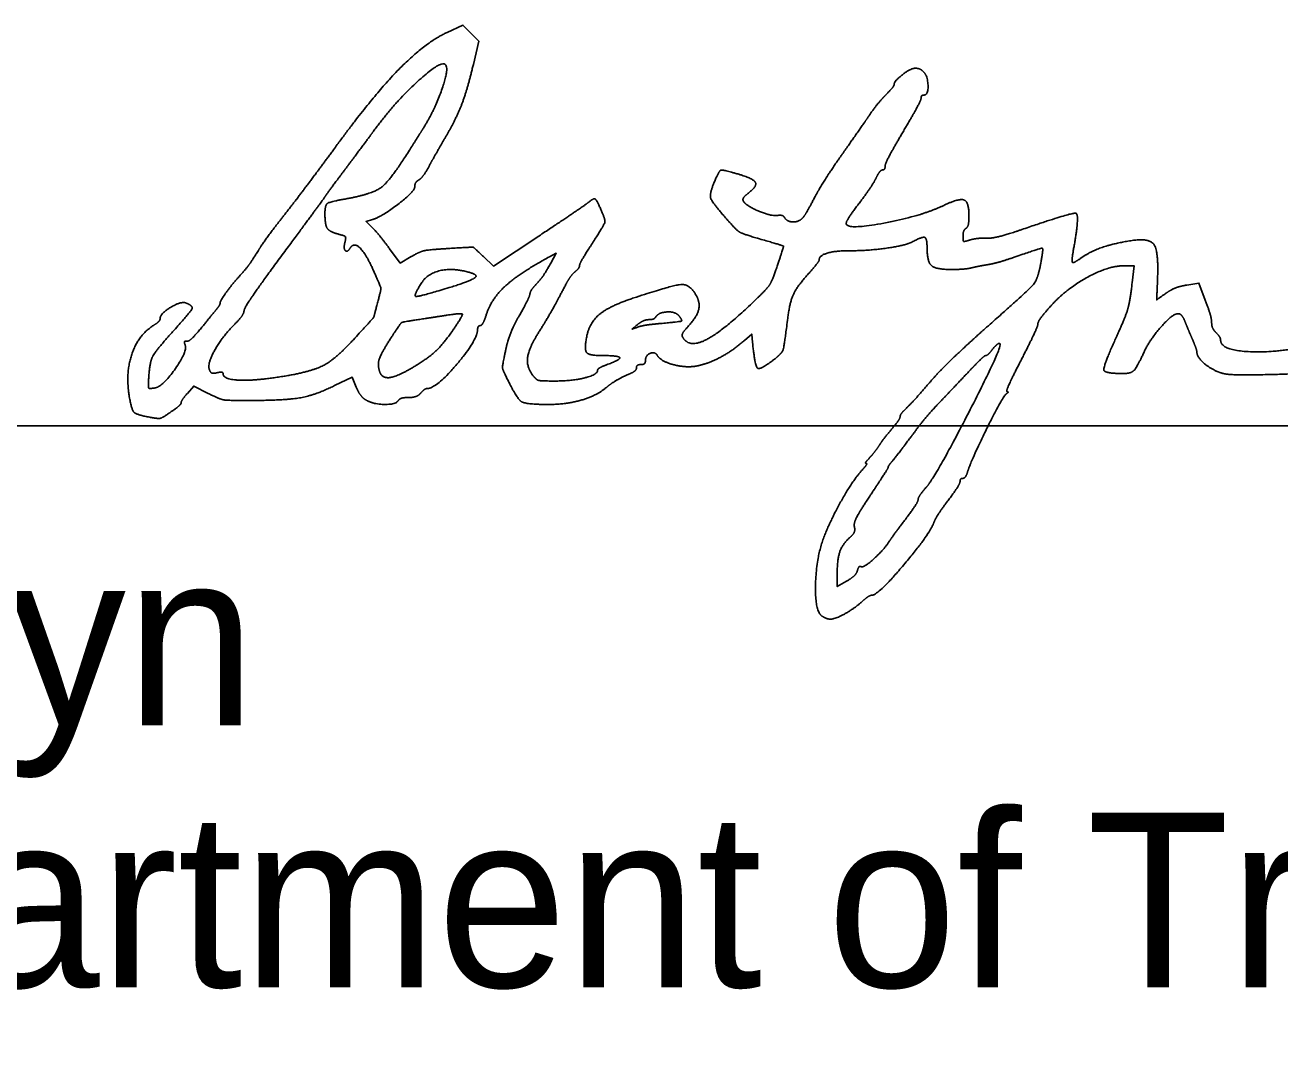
# Model space of a CAD drawing. Extents: x 0 to 34, y 0 to 22.
# Drawn here: x 25.675 to 26.68, y 7.305 to 8.118 of the extents above; entities that cross this region are included whole.
import ezdxf

# ---------------------------------------------------------------- set-up
doc = ezdxf.new("R2010")
doc.units = 0
doc.layers.add('SH_Data', color=7, linetype='Continuous')
doc.layers.add('SH_Text', color=7, linetype='Continuous')

msp = doc.modelspace()

# ---------------------------------------------------------------- linework, layer by layer
at = {"layer": 'SH_Data'}
msp.add_line((24.5279, 7.7968), (28.0279, 7.7968), dxfattribs=at)
at = {"layer": 'SH_Text'}
for points in [[(26.0131, 8.112), (26.0258, 8.1179), (26.0321, 8.1115), (26.0385, 8.1051), (26.0341, 8.0864)], [(25.9532, 7.962), (25.9482, 7.9605), (25.9534, 7.9553)], [(26.0422, 7.9323), (26.0503, 7.9247), (26.0866, 7.9488)], [(25.967, 7.9386), (25.9756, 7.9271), (25.9844, 7.9323)], [(26.0961, 7.9271), (26.1005, 7.935), (26.095, 7.9321)], [(26.5619, 7.9112), (26.5634, 7.925), (26.5556, 7.925)], [(26.6058, 7.9095), (26.6154, 7.9111), (26.6205, 7.8975)], [(26.2578, 7.8634), (26.2572, 7.8702), (26.2513, 7.8651)], [(25.9402, 7.8278), (25.9369, 7.8358), (25.923, 7.829)], [(25.8216, 7.8227), (25.8101, 7.8285), (25.805, 7.8227)], [(26.3256, 7.6773), (26.3256, 7.6679), (26.3331, 7.6722)]]:
    msp.add_lwpolyline(points, dxfattribs=at)
for points in [[(25.9236, 8.0201), (25.9533, 8.0607), (25.9951, 8.1036), (26.0131, 8.112)], [(26.0117, 8.0862), (26.008, 8.0899), (25.9695, 8.0541), (25.9541, 8.0328)], [(25.9934, 8.0342), (26.0028, 8.049), (26.0148, 8.0831), (26.0117, 8.0862)], [(26.0341, 8.0864), (26.0291, 8.0653), (26.0199, 8.0417), (26.0105, 8.0258)], [(26.3712, 8.0701), (26.3712, 8.0729), (26.3844, 8.0832), (26.3881, 8.0833)], [(26.3881, 8.0833), (26.3901, 8.0833), (26.3931, 8.0821), (26.3947, 8.0805)], [(26.3947, 8.0805), (26.3982, 8.077), (26.3986, 8.0618), (26.3952, 8.0618)], [(26.3646, 8.062), (26.3682, 8.0656), (26.3712, 8.0693), (26.3712, 8.0701)], [(26.3508, 8.0448), (26.3547, 8.0506), (26.361, 8.0583), (26.3646, 8.062)], [(26.3928, 8.0592), (26.3928, 8.0579), (26.3863, 8.0458), (26.3784, 8.0324)], [(26.3952, 8.0618), (26.3939, 8.0618), (26.3928, 8.0606), (26.3928, 8.0592)], [(26.3292, 8.0138), (26.3371, 8.025), (26.3468, 8.0389), (26.3508, 8.0448)], [(25.9541, 8.0328), (25.9505, 8.0279), (25.9411, 8.0152), (25.9332, 8.0047)], [(25.9829, 8.0175), (25.9861, 8.0227), (25.9909, 8.0302), (25.9934, 8.0342)], [(26.3784, 8.0324), (26.3705, 8.019), (26.364, 8.0066), (26.364, 8.0049)], [(26.0105, 8.0258), (26.007, 8.0198), (26.0018, 8.0106), (25.9989, 8.0054)], [(25.8834, 7.9667), (25.8923, 7.978), (25.9104, 8.0021), (25.9236, 8.0201)], [(25.9331, 7.9788), (25.9537, 7.9826), (25.9677, 7.9935), (25.9829, 8.0175)], [(26.3078, 7.9802), (26.3116, 7.9874), (26.3212, 8.0025), (26.3292, 8.0138)], [(25.9332, 8.0047), (25.9253, 7.9942), (25.9172, 7.9832), (25.9152, 7.9803)], [(25.9989, 8.0054), (25.9961, 8.0001), (25.9923, 7.9949), (25.9905, 7.9938)], [(26.364, 8.0049), (26.364, 8.0032), (26.3631, 8.0018), (26.362, 8.0018)], [(25.9905, 7.9938), (25.9887, 7.9928), (25.9872, 7.9904), (25.9872, 7.9884)], [(26.2271, 7.992), (26.2309, 8.0011), (26.234, 8.0021), (26.2467, 7.9983)], [(26.2467, 7.9983), (26.2587, 7.9948), (26.2616, 7.9886), (26.2539, 7.9828)], [(26.3567, 7.9952), (26.3549, 7.9915), (26.3488, 7.9824), (26.3431, 7.975)], [(26.362, 8.0018), (26.3609, 8.0018), (26.3585, 7.9988), (26.3567, 7.9952)], [(25.9872, 7.9884), (25.9872, 7.9847), (25.9614, 7.9646), (25.9532, 7.962)], [(26.2369, 7.9626), (26.2254, 7.9757), (26.2232, 7.9824), (26.2271, 7.992)], [(26.2539, 7.9828), (26.2512, 7.9807), (26.2497, 7.9778), (26.2506, 7.9765)], [(25.9152, 7.9803), (25.9132, 7.9773), (25.8978, 7.9564), (25.881, 7.9337)], [(25.9152, 7.9667), (25.9152, 7.9736), (25.9193, 7.9764), (25.9331, 7.9788)], [(26.0866, 7.9488), (26.1065, 7.9621), (26.1241, 7.974), (26.1257, 7.9753)], [(26.1257, 7.9753), (26.1302, 7.9791), (26.1326, 7.9782), (26.1356, 7.9716)], [(26.2506, 7.9765), (26.2533, 7.9727), (26.2732, 7.9645), (26.2778, 7.9653)], [(26.2985, 7.964), (26.2998, 7.9656), (26.304, 7.9729), (26.3078, 7.9802)], [(26.3431, 7.975), (26.3374, 7.9675), (26.3328, 7.9602), (26.3328, 7.9589)], [(26.3328, 7.9589), (26.3328, 7.9536), (26.3924, 7.9646), (26.4104, 7.9731)], [(26.4104, 7.9731), (26.4233, 7.9793), (26.4312, 7.9762), (26.4312, 7.9648)], [(25.8619, 7.9373), (25.8648, 7.9421), (25.8745, 7.9553), (25.8834, 7.9667)], [(25.9262, 7.9503), (25.919, 7.9521), (25.9152, 7.9578), (25.9152, 7.9667)], [(26.1356, 7.9716), (26.14, 7.962), (26.139, 7.9579), (26.1288, 7.942)], [(26.2604, 7.9474), (26.2496, 7.9506), (26.2447, 7.9537), (26.2369, 7.9626)], [(26.2778, 7.9653), (26.2801, 7.9657), (26.2827, 7.9649), (26.2835, 7.9635)], [(26.2835, 7.9635), (26.2857, 7.96), (26.2957, 7.9603), (26.2985, 7.964)], [(26.4312, 7.9648), (26.4312, 7.9602), (26.4301, 7.9558), (26.4288, 7.955)], [(26.4735, 7.954), (26.5139, 7.9679), (26.5198, 7.9663), (26.5157, 7.9424)], [(25.9534, 7.9553), (25.9562, 7.9525), (25.9623, 7.945), (25.967, 7.9386)], [(26.4288, 7.955), (26.4275, 7.9541), (26.4264, 7.9513), (26.4264, 7.9487)], [(26.4447, 7.947), (26.4489, 7.9468), (26.4618, 7.95), (26.4735, 7.954)], [(25.9313, 7.9441), (25.9322, 7.9476), (25.9309, 7.9491), (25.9262, 7.9503)], [(25.9355, 7.9393), (25.9331, 7.9354), (25.9299, 7.9389), (25.9313, 7.9441)], [(26.1288, 7.942), (26.1235, 7.9339), (26.1192, 7.9263), (26.1192, 7.9252)], [(26.2772, 7.9237), (26.2828, 7.9405), (26.2825, 7.9411), (26.2604, 7.9474)], [(26.3861, 7.9443), (26.3806, 7.9413), (26.3504, 7.937), (26.3354, 7.937)], [(26.3976, 7.9396), (26.3976, 7.9469), (26.3939, 7.9485), (26.3861, 7.9443)], [(26.4264, 7.9487), (26.4264, 7.9447), (26.4274, 7.9442), (26.4318, 7.9456)], [(26.4318, 7.9456), (26.4348, 7.9465), (26.4406, 7.9472), (26.4447, 7.947)], [(26.5157, 7.9424), (26.5143, 7.9348), (26.5136, 7.9282), (26.5141, 7.9277)], [(26.5216, 7.9316), (26.5289, 7.9366), (26.5471, 7.9429), (26.5608, 7.9451)], [(26.5608, 7.9451), (26.5754, 7.9474), (26.5831, 7.937), (26.5823, 7.9157)], [(25.8456, 7.9154), (25.8522, 7.9228), (25.8564, 7.9285), (25.8619, 7.9373)], [(25.881, 7.9337), (25.8643, 7.9111), (25.8505, 7.8909), (25.8504, 7.889)], [(25.9543, 7.9207), (25.9482, 7.9344), (25.9385, 7.944), (25.9355, 7.9393)], [(25.9844, 7.9323), (25.9909, 7.9362), (25.9985, 7.9379), (26.0136, 7.9388)], [(26.0136, 7.9388), (26.0339, 7.94), (26.0341, 7.9399), (26.0422, 7.9323)], [(26.095, 7.9321), (26.0716, 7.9195), (26.0488, 7.8989), (26.0447, 7.8864)], [(26.3354, 7.937), (26.3239, 7.937), (26.3112, 7.9332), (26.3112, 7.9298)], [(26.4169, 7.922), (26.4045, 7.922), (26.3976, 7.9283), (26.3976, 7.9396)], [(26.4682, 7.9321), (26.4604, 7.9294), (26.4507, 7.9266), (26.4468, 7.926)], [(26.4888, 7.9274), (26.4909, 7.9389), (26.4891, 7.9393), (26.4682, 7.9321)], [(26.0254, 7.921), (26.0145, 7.9232), (25.9971, 7.9181), (25.9928, 7.9115)], [(26.0833, 7.9089), (26.0887, 7.9149), (26.0912, 7.9185), (26.0961, 7.9271)], [(26.1192, 7.9252), (26.1192, 7.9241), (26.1176, 7.9218), (26.1156, 7.9202)], [(26.2589, 7.8964), (26.2693, 7.9064), (26.2734, 7.9126), (26.2772, 7.9237)], [(26.3112, 7.9298), (26.3112, 7.9289), (26.307, 7.9235), (26.3018, 7.9177)], [(26.4336, 7.9234), (26.4303, 7.9226), (26.4228, 7.922), (26.4169, 7.922)], [(26.4468, 7.926), (26.4428, 7.9253), (26.4369, 7.9242), (26.4336, 7.9234)], [(26.4439, 7.8744), (26.4795, 7.906), (26.4864, 7.9142), (26.4888, 7.9274)], [(26.5556, 7.925), (26.5429, 7.925), (26.5091, 7.9065), (26.4969, 7.893)], [(26.5141, 7.9277), (26.5145, 7.9272), (26.5179, 7.929), (26.5216, 7.9316)], [(25.8312, 7.895), (25.8312, 7.8966), (25.8403, 7.9096), (25.8456, 7.9154)], [(25.9576, 7.8962), (25.9602, 7.906), (25.9599, 7.9082), (25.9543, 7.9207)], [(26.0148, 7.9075), (26.034, 7.9134), (26.038, 7.9185), (26.0254, 7.921)], [(26.1156, 7.9202), (26.1137, 7.9186), (26.1106, 7.9144), (26.1087, 7.9109)], [(26.3018, 7.9177), (26.2933, 7.9083), (26.2876, 7.8957), (26.286, 7.883)], [(26.5823, 7.9157), (26.5816, 7.8973), (26.5815, 7.8976), (26.5892, 7.9031)], [(25.9928, 7.9115), (25.9858, 7.9008), (25.9903, 7.9), (26.0148, 7.9075)], [(26.0708, 7.8848), (26.0752, 7.8925), (26.079, 7.9002), (26.0793, 7.9019)], [(26.0793, 7.9019), (26.0796, 7.9037), (26.0813, 7.9068), (26.0833, 7.9089)], [(26.1087, 7.9109), (26.1006, 7.8955), (26.0928, 7.8817), (26.0867, 7.872)], [(26.1626, 7.8992), (26.1944, 7.9098), (26.2078, 7.9102), (26.2129, 7.9008)], [(26.5472, 7.8633), (26.5563, 7.8832), (26.5603, 7.8964), (26.5619, 7.9112)], [(26.5892, 7.9031), (26.593, 7.9058), (26.6004, 7.9087), (26.6058, 7.9095)], [(25.7832, 7.8829), (25.7833, 7.8867), (25.8, 7.8967), (25.8038, 7.8952)], [(25.8038, 7.8952), (25.8098, 7.8929), (25.8075, 7.888), (25.7932, 7.8721)], [(25.8288, 7.8907), (25.8301, 7.8923), (25.8312, 7.8942), (25.8312, 7.895)], [(25.938, 7.8657), (25.9541, 7.8832), (25.9544, 7.8838), (25.9576, 7.8962)], [(26.1249, 7.8681), (26.1271, 7.8794), (26.1433, 7.8928), (26.1626, 7.8992)], [(26.2019, 7.8675), (26.2072, 7.8589), (26.2339, 7.8724), (26.2589, 7.8964)], [(26.2129, 7.9008), (26.2161, 7.8947), (26.2127, 7.8833), (26.2053, 7.8754)], [(26.4969, 7.893), (26.4911, 7.8865), (26.4864, 7.88), (26.4864, 7.8784)], [(26.6205, 7.8975), (26.6233, 7.8901), (26.6256, 7.8819), (26.6256, 7.8794)], [(25.7785, 7.8776), (25.7811, 7.8792), (25.7832, 7.8816), (25.7832, 7.8829)], [(25.8167, 7.8758), (25.822, 7.8824), (25.8275, 7.8891), (25.8288, 7.8907)], [(25.8504, 7.889), (25.8503, 7.887), (25.847, 7.8822), (25.843, 7.8782)], [(25.9956, 7.8827), (25.9778, 7.8801), (25.9758, 7.879), (25.9685, 7.8678)], [(26.013, 7.8854), (26.0074, 7.8845), (25.9995, 7.8833), (25.9956, 7.8827)], [(26.018, 7.8737), (26.0258, 7.8851), (26.0249, 7.8872), (26.013, 7.8854)], [(26.0447, 7.8864), (26.043, 7.8812), (26.0407, 7.877), (26.0396, 7.877)], [(26.0599, 7.857), (26.0615, 7.8647), (26.0664, 7.8772), (26.0708, 7.8848)], [(26.1747, 7.8818), (26.1724, 7.8818), (26.1684, 7.88), (26.1658, 7.878)], [(26.1802, 7.8839), (26.1795, 7.8827), (26.177, 7.8818), (26.1747, 7.8818)], [(26.1987, 7.885), (26.1959, 7.8884), (26.1825, 7.8876), (26.1802, 7.8839)], [(26.1828, 7.8786), (26.1995, 7.8801), (26.2019, 7.8811), (26.1987, 7.885)], [(26.286, 7.883), (26.2832, 7.8605), (26.2814, 7.855), (26.2758, 7.8505)], [(26.5988, 7.8866), (26.5945, 7.8866), (26.5762, 7.8661), (26.5715, 7.8559)], [(26.6044, 7.88), (26.6029, 7.8836), (26.6004, 7.8866), (26.5988, 7.8866)], [(25.7583, 7.8213), (25.7554, 7.8398), (25.7661, 7.8699), (25.7785, 7.8776)], [(25.7932, 7.8721), (25.7795, 7.857), (25.7745, 7.8468), (25.7739, 7.833)], [(25.8044, 7.8645), (25.8058, 7.8641), (25.8113, 7.8692), (25.8167, 7.8758)], [(25.843, 7.8782), (25.8332, 7.8686), (25.8208, 7.8465), (25.8226, 7.8418)], [(25.9881, 7.845), (25.9993, 7.852), (26.0102, 7.8626), (26.018, 7.8737)], [(26.0375, 7.874), (26.0374, 7.8654), (26.0043, 7.8266), (25.9972, 7.8266)], [(26.0396, 7.877), (26.0385, 7.877), (26.0376, 7.8756), (26.0375, 7.874)], [(26.0867, 7.872), (26.0787, 7.8594), (26.0765, 7.8442), (26.0816, 7.8374)], [(26.1658, 7.878), (26.1612, 7.8742), (26.1612, 7.8742), (26.166, 7.8759)], [(26.166, 7.8759), (26.1686, 7.8768), (26.1762, 7.878), (26.1828, 7.8786)], [(26.2053, 7.8754), (26.2025, 7.8725), (26.201, 7.869), (26.2019, 7.8675)], [(26.3999, 7.8317), (26.4071, 7.8401), (26.4269, 7.8593), (26.4439, 7.8744)], [(26.4864, 7.8784), (26.4864, 7.8768), (26.4804, 7.864), (26.4732, 7.8498)], [(26.6103, 7.8658), (26.6085, 7.87), (26.6058, 7.8763), (26.6044, 7.88)], [(26.6256, 7.8794), (26.6256, 7.8769), (26.6272, 7.8733), (26.6292, 7.8713)], [(25.7787, 7.827), (25.7851, 7.8279), (25.8052, 7.8564), (25.8032, 7.8616)], [(25.8032, 7.8616), (25.8024, 7.8635), (25.803, 7.8648), (25.8044, 7.8645)], [(25.8815, 7.8363), (25.9042, 7.84), (25.9238, 7.8502), (25.938, 7.8657)], [(25.9685, 7.8678), (25.9603, 7.8551), (25.9571, 7.8453), (25.9593, 7.8395)], [(26.1385, 7.853), (26.127, 7.853), (26.1229, 7.8575), (26.1249, 7.8681)], [(26.2513, 7.8651), (26.2419, 7.8569), (26.2219, 7.8463), (26.2128, 7.8446)], [(26.2758, 7.8505), (26.264, 7.8413), (26.2597, 7.8444), (26.2578, 7.8634)], [(26.3973, 7.7479), (26.4049, 7.7566), (26.4582, 7.8604), (26.4561, 7.8624)], [(26.4561, 7.8624), (26.4554, 7.8632), (26.4528, 7.8613), (26.4504, 7.8584)], [(26.5546, 7.8386), (26.5401, 7.8386), (26.5385, 7.844), (26.5472, 7.8633)], [(26.6137, 7.8562), (26.6136, 7.8573), (26.6121, 7.8616), (26.6103, 7.8658)], [(26.6292, 7.8713), (26.6312, 7.8693), (26.6328, 7.8666), (26.6328, 7.8653)], [(26.6328, 7.8653), (26.6328, 7.8568), (26.6834, 7.8553), (26.7126, 7.863)], [(26.0619, 7.833), (26.0575, 7.8421), (26.0573, 7.8443), (26.0599, 7.857)], [(26.1419, 7.846), (26.1522, 7.8498), (26.1506, 7.853), (26.1385, 7.853)], [(26.1815, 7.8531), (26.1795, 7.8564), (26.172, 7.8532), (26.172, 7.8491)], [(26.2128, 7.8446), (26.2042, 7.8431), (26.1844, 7.8484), (26.1815, 7.8531)], [(26.4446, 7.853), (26.4438, 7.853), (26.4399, 7.8494), (26.4358, 7.8452)], [(26.4504, 7.8584), (26.448, 7.8554), (26.4454, 7.853), (26.4446, 7.853)], [(26.5715, 7.8559), (26.5658, 7.8435), (26.5609, 7.8386), (26.5546, 7.8386)], [(26.6293, 7.8406), (26.6223, 7.844), (26.6138, 7.8524), (26.6137, 7.8562)], [(26.7544, 7.8591), (26.7196, 7.8428), (26.6985, 7.838), (26.6592, 7.8376)], [(25.8226, 7.8418), (25.8235, 7.8394), (25.8258, 7.8385), (25.8288, 7.8393)], [(25.9593, 7.8395), (25.9614, 7.8342), (25.9749, 7.8369), (25.9881, 7.845)], [(26.1336, 7.8412), (26.1336, 7.8422), (26.1373, 7.8444), (26.1419, 7.846)], [(26.1648, 7.8433), (26.1648, 7.8419), (26.1624, 7.8397), (26.1594, 7.8384)], [(26.1684, 7.8458), (26.1664, 7.8458), (26.1648, 7.8447), (26.1648, 7.8433)], [(26.172, 7.8491), (26.172, 7.8473), (26.1704, 7.8458), (26.1684, 7.8458)], [(26.4358, 7.8452), (26.4317, 7.8409), (26.4212, 7.8298), (26.4124, 7.8205)], [(26.4732, 7.8498), (26.4659, 7.8357), (26.4607, 7.8241), (26.4618, 7.8241)], [(25.7739, 7.833), (25.7737, 7.8274), (25.7745, 7.8264), (25.7787, 7.827)], [(25.8288, 7.8393), (25.8314, 7.8399), (25.8336, 7.8396), (25.8336, 7.8385)], [(25.8336, 7.8385), (25.8336, 7.8339), (25.8592, 7.8327), (25.8815, 7.8363)], [(26.0937, 7.8138), (26.0762, 7.8139), (26.0692, 7.8182), (26.0619, 7.833)], [(26.0816, 7.8374), (26.0844, 7.8336), (26.088, 7.8326), (26.0992, 7.8326)], [(26.0992, 7.8326), (26.1132, 7.8326), (26.1336, 7.8377), (26.1336, 7.8412)], [(26.1594, 7.8384), (26.152, 7.8351), (26.1444, 7.8306), (26.1402, 7.8271)], [(26.3814, 7.8113), (26.3844, 7.8141), (26.3927, 7.8233), (26.3999, 7.8317)], [(26.6592, 7.8376), (26.6442, 7.8374), (26.6339, 7.8385), (26.6293, 7.8406)], [(25.7749, 7.8036), (25.764, 7.8056), (25.7602, 7.8097), (25.7583, 7.8213)], [(25.805, 7.8227), (25.8022, 7.8195), (25.8, 7.8161), (25.8, 7.8151)], [(25.8524, 7.817), (25.8368, 7.817), (25.8309, 7.8181), (25.8216, 7.8227)], [(25.923, 7.829), (25.9074, 7.8212), (25.8823, 7.817), (25.8524, 7.817)], [(25.9484, 7.8172), (25.9458, 7.8186), (25.9421, 7.8234), (25.9402, 7.8278)], [(25.992, 7.823), (25.9903, 7.821), (25.9859, 7.8194), (25.9822, 7.8194)], [(25.9972, 7.8266), (25.996, 7.8266), (25.9936, 7.8249), (25.992, 7.823)], [(26.1402, 7.8271), (26.1325, 7.8207), (26.1082, 7.8138), (26.0937, 7.8138)], [(26.461, 7.8223), (26.4583, 7.8205), (26.4331, 7.7695), (26.4301, 7.76)], [(26.4618, 7.8241), (26.4628, 7.8241), (26.4624, 7.8233), (26.461, 7.8223)], [(25.8, 7.8151), (25.8, 7.8142), (25.7962, 7.8108), (25.7916, 7.8077)], [(25.974, 7.817), (25.972, 7.8138), (25.9545, 7.8139), (25.9484, 7.8172)], [(25.9822, 7.8194), (25.9785, 7.8194), (25.9748, 7.8183), (25.974, 7.817)], [(26.376, 7.8041), (26.376, 7.8052), (26.3785, 7.8085), (26.3814, 7.8113)], [(26.4124, 7.8205), (26.4036, 7.8113), (26.3937, 7.8), (26.3904, 7.7955)], [(25.7916, 7.8077), (25.7851, 7.8032), (25.7815, 7.8023), (25.7749, 7.8036)], [(26.3694, 7.7943), (26.373, 7.7985), (26.376, 7.8029), (26.376, 7.8041)], [(26.3592, 7.7809), (26.3612, 7.784), (26.3658, 7.79), (26.3694, 7.7943)], [(26.3904, 7.7955), (26.3823, 7.7846), (26.3718, 7.7708), (26.3688, 7.7673)], [(26.3488, 7.7666), (26.3479, 7.7666), (26.3491, 7.7685), (26.3514, 7.771)], [(26.3514, 7.771), (26.3537, 7.7734), (26.3572, 7.7779), (26.3592, 7.7809)], [(26.3154, 7.7086), (26.3213, 7.7234), (26.3384, 7.7533), (26.3455, 7.7612)], [(26.3455, 7.7612), (26.3482, 7.7641), (26.3497, 7.7666), (26.3488, 7.7666)], [(26.3664, 7.7634), (26.3664, 7.7628), (26.36, 7.7529), (26.3523, 7.7413)], [(26.3688, 7.7673), (26.3675, 7.7657), (26.3664, 7.7639), (26.3664, 7.7634)], [(26.424, 7.7521), (26.424, 7.7507), (26.4197, 7.7439), (26.4145, 7.737)], [(26.4262, 7.7546), (26.425, 7.7546), (26.424, 7.7534), (26.424, 7.7521)], [(26.4301, 7.76), (26.4292, 7.757), (26.4274, 7.7546), (26.4262, 7.7546)], [(26.3523, 7.7413), (26.3436, 7.7282), (26.3387, 7.7185), (26.3394, 7.7158)], [(26.3904, 7.7376), (26.3904, 7.7389), (26.3935, 7.7435), (26.3973, 7.7479)], [(26.3802, 7.7217), (26.3858, 7.7291), (26.3904, 7.7362), (26.3904, 7.7376)], [(26.4145, 7.737), (26.4093, 7.7301), (26.4042, 7.7221), (26.4031, 7.7193)], [(26.3676, 7.7045), (26.3689, 7.7066), (26.3746, 7.7144), (26.3802, 7.7217)], [(26.3394, 7.7158), (26.34, 7.7132), (26.3385, 7.7096), (26.3357, 7.7072)], [(26.4031, 7.7193), (26.3994, 7.7094), (26.3583, 7.661), (26.3536, 7.661)], [(26.3136, 7.6441), (26.3076, 7.6479), (26.3089, 7.6922), (26.3154, 7.7086)], [(26.3357, 7.7072), (26.3298, 7.7019), (26.3256, 7.6896), (26.3256, 7.6773)], [(26.3448, 7.6838), (26.3467, 7.6826), (26.3633, 7.6977), (26.3676, 7.7045)], [(26.3331, 7.6722), (26.3373, 7.6746), (26.3412, 7.6784), (26.3418, 7.6807)], [(26.3418, 7.6807), (26.3424, 7.683), (26.3438, 7.6844), (26.3448, 7.6838)], [(26.3536, 7.661), (26.3522, 7.661), (26.3489, 7.6589), (26.3461, 7.6564)], [(26.3461, 7.6564), (26.3399, 7.6507), (26.324, 7.6417), (26.3201, 7.6418)], [(26.3201, 7.6418), (26.3185, 7.6418), (26.3156, 7.6429), (26.3136, 7.6441)]]:
    msp.add_open_spline(points, degree=2, dxfattribs=at)

# ---------------------------------------------------------------- texts
for s, p in [('Pamela Boratyn', (24.5279, 7.5568)), ('Director, Department of Transportation', (24.5279, 7.3468))]:
    msp.add_text(s, height=0.14, dxfattribs=at).set_placement(p)

doc.saveas('drawing.dxf')
